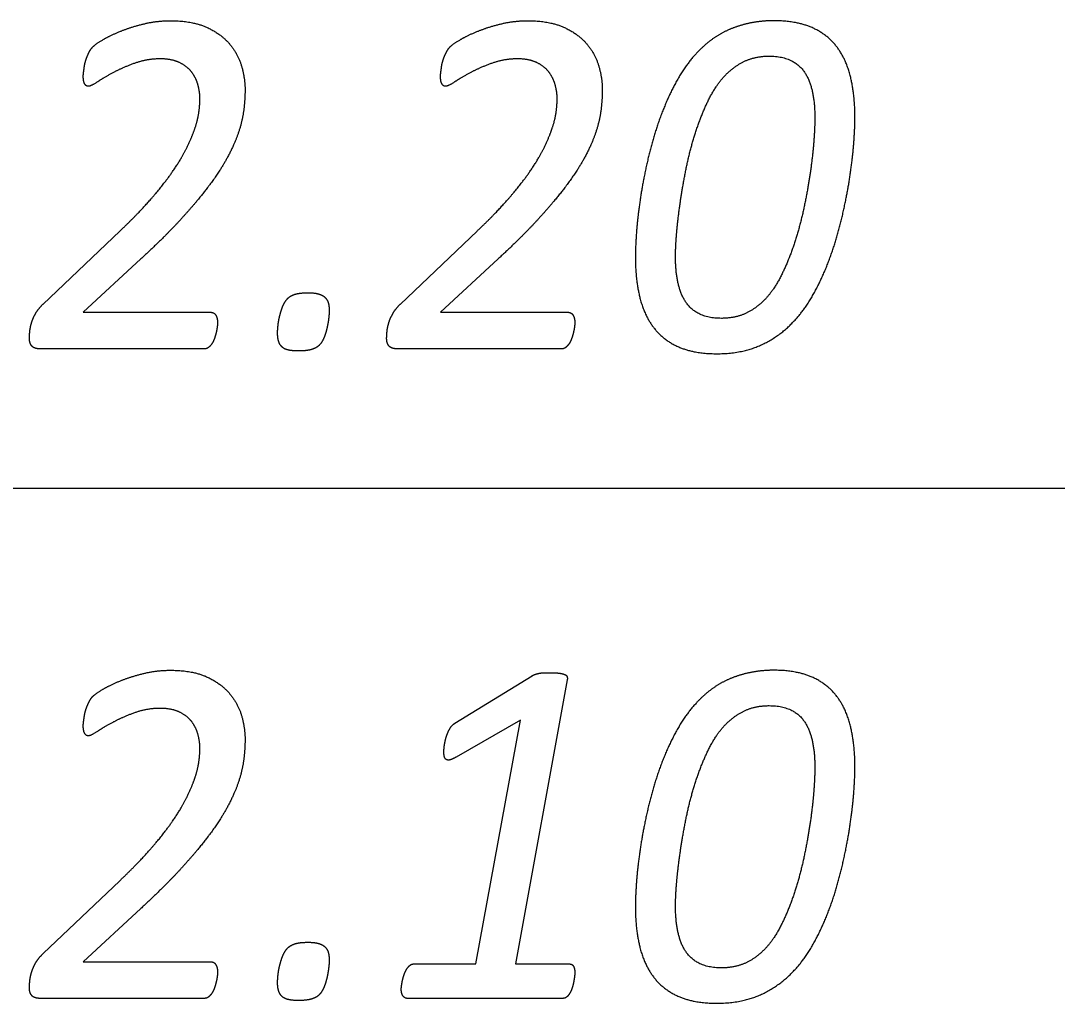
# Model space of a CAD drawing. Extents: x -14196 to 143, y -6096 to 28.
# Drawn here: x 83.4671 to 83.8662, y -5.0272 to -4.649 of the extents above; entities that cross this region are included whole.
import ezdxf

# ---------------------------------------------------------------- set-up
doc = ezdxf.new("R2010")
doc.units = 0
doc.layers.add('RS_Raster1', color=7, linetype='Continuous')
doc.layers.add('SH_Text', color=7, linetype='Continuous')

msp = doc.modelspace()

# ---------------------------------------------------------------- linework, layer by layer
at = {"layer": 'RS_Raster1'}
msp.add_line((81.09453, -4.82886), (94.54453, -4.82886), dxfattribs=at)
at = {"layer": 'SH_Text'}
for p, q in [((83.77286, -4.68654), (83.77286, -4.68654)), ((83.7883, -4.68635), (83.7883, -4.68635)), ((83.47572, -4.75804), (83.5052, -4.73)), ((83.61329, -4.75804), (83.64277, -4.73)), ((83.58584, -4.76054), (83.58584, -4.76054)), ((83.54286, -4.76517), (83.54286, -4.76517)), ((83.68043, -4.76517), (83.68043, -4.76517)), ((83.53781, -4.7753), (83.4745, -4.7753)), ((83.67538, -4.7753), (83.61207, -4.7753)), ((83.63424, -4.91942), (83.66399, -4.9011)), ((83.77286, -4.93654), (83.77286, -4.93654)), ((83.7883, -4.93635), (83.7883, -4.93635)), ((83.47572, -5.00804), (83.5052, -4.98)), ((83.58584, -5.01054), (83.58584, -5.01054)), ((83.54286, -5.01517), (83.54286, -5.01517)), ((83.68043, -5.0155), (83.68043, -5.0155)), ((83.53781, -5.0253), (83.4745, -5.0253)), ((83.67583, -5.0253), (83.61596, -5.0253))]:
    msp.add_line(p, q, dxfattribs=at)
for points in [[(83.51334, -4.74068), (83.49116, -4.76122), (83.54011, -4.76122)], [(83.65091, -4.74068), (83.62873, -4.76122), (83.67768, -4.76122)], [(83.67753, -4.90264), (83.65754, -5.01204), (83.67822, -5.01204)], [(83.61845, -5.01204), (83.64232, -5.01204), (83.65956, -4.91826), (83.63474, -4.93246)], [(83.51334, -4.99068), (83.49116, -5.01122), (83.54011, -5.01122)]]:
    msp.add_lwpolyline(points, dxfattribs=at)
for points in [[(83.51449, -4.65021), (83.51945, -4.64901), (83.52476, -4.64901)], [(83.52476, -4.64901), (83.53326, -4.64901), (83.53884, -4.65161)], [(83.65206, -4.65021), (83.65702, -4.64901), (83.66233, -4.64901)], [(83.66233, -4.64901), (83.67083, -4.64901), (83.6764, -4.65161)], [(83.74809, -4.64988), (83.74384, -4.65074), (83.74008, -4.65233)], [(83.75712, -4.64901), (83.75234, -4.64901), (83.74809, -4.64988)], [(83.77143, -4.65151), (83.76551, -4.64901), (83.75712, -4.64901)], [(83.49852, -4.65643), (83.5014, -4.65469), (83.50547, -4.65306)], [(83.50547, -4.65306), (83.50954, -4.65142), (83.51449, -4.65021)], [(83.53884, -4.65161), (83.54441, -4.6542), (83.54764, -4.65815)], [(83.63609, -4.65643), (83.63897, -4.65469), (83.64304, -4.65306)], [(83.64304, -4.65306), (83.64711, -4.65142), (83.65206, -4.65021)], [(83.6764, -4.65161), (83.68198, -4.6542), (83.68521, -4.65815)], [(83.74008, -4.65233), (83.73632, -4.65392), (83.73309, -4.65632)], [(83.7811, -4.65878), (83.77735, -4.65401), (83.77143, -4.65151)], [(83.49467, -4.65922), (83.49565, -4.65816), (83.49852, -4.65643)], [(83.63224, -4.65922), (83.63322, -4.65816), (83.63609, -4.65643)], [(83.73309, -4.65632), (83.72986, -4.65873), (83.72712, -4.66171)], [(83.49269, -4.66269), (83.49308, -4.66173), (83.49357, -4.66081)], [(83.49357, -4.66081), (83.49405, -4.6599), (83.49467, -4.65922)], [(83.54764, -4.65815), (83.55088, -4.66209), (83.55216, -4.66671)], [(83.63025, -4.66269), (83.63065, -4.66173), (83.63114, -4.66081)], [(83.63114, -4.66081), (83.63162, -4.6599), (83.63224, -4.65922)], [(83.68521, -4.65815), (83.68844, -4.66209), (83.68973, -4.66671)], [(83.72712, -4.66171), (83.7226, -4.66662), (83.71915, -4.67311)], [(83.78658, -4.67052), (83.78486, -4.66354), (83.7811, -4.65878)], [(83.49154, -4.66683), (83.49167, -4.66577), (83.49198, -4.66471)], [(83.49198, -4.66471), (83.49229, -4.66365), (83.49269, -4.66269)], [(83.51112, -4.66531), (83.50652, -4.66695), (83.50281, -4.66891)], [(83.52077, -4.66368), (83.51572, -4.66368), (83.51112, -4.66531)], [(83.52841, -4.66522), (83.52539, -4.66368), (83.52077, -4.66368)], [(83.53308, -4.66905), (83.53144, -4.66675), (83.52841, -4.66522)], [(83.6291, -4.66683), (83.62924, -4.66577), (83.62955, -4.66471)], [(83.62955, -4.66471), (83.62986, -4.66365), (83.63025, -4.66269)], [(83.64869, -4.66531), (83.64409, -4.66695), (83.64038, -4.66891)], [(83.65833, -4.66368), (83.65329, -4.66368), (83.64869, -4.66531)], [(83.66598, -4.66522), (83.66296, -4.66368), (83.65833, -4.66368)], [(83.67065, -4.66905), (83.669, -4.66675), (83.66598, -4.66522)], [(83.73806, -4.67032), (83.74161, -4.66657), (83.74581, -4.6646)], [(83.74581, -4.6646), (83.75002, -4.66263), (83.75525, -4.66263)], [(83.75525, -4.66263), (83.76445, -4.66263), (83.76866, -4.66848)], [(83.49114, -4.67049), (83.49114, -4.66972), (83.49127, -4.6688)], [(83.49127, -4.6688), (83.4914, -4.66789), (83.49154, -4.66683)], [(83.50281, -4.66891), (83.49909, -4.67088), (83.49657, -4.67256)], [(83.53539, -4.67399), (83.53473, -4.67135), (83.53308, -4.66905)], [(83.55216, -4.66671), (83.55344, -4.67133), (83.55344, -4.67546)], [(83.62871, -4.67049), (83.62871, -4.66972), (83.62884, -4.6688)], [(83.62884, -4.6688), (83.62897, -4.66789), (83.6291, -4.66683)], [(83.64038, -4.66891), (83.63666, -4.67088), (83.63414, -4.67256)], [(83.67296, -4.67399), (83.67229, -4.67135), (83.67065, -4.66905)], [(83.68973, -4.66671), (83.69101, -4.67133), (83.69101, -4.67546)], [(83.76866, -4.66848), (83.77286, -4.67434), (83.77286, -4.68654)], [(83.49167, -4.67328), (83.49114, -4.67232), (83.49114, -4.67049)], [(83.49308, -4.67425), (83.49219, -4.67425), (83.49167, -4.67328)], [(83.49657, -4.67256), (83.49405, -4.67425), (83.49308, -4.67425)], [(83.53606, -4.67892), (83.53606, -4.67662), (83.53539, -4.67399)], [(83.62923, -4.67328), (83.62871, -4.67232), (83.62871, -4.67049)], [(83.63064, -4.67425), (83.62976, -4.67425), (83.62923, -4.67328)], [(83.63414, -4.67256), (83.63162, -4.67425), (83.63064, -4.67425)], [(83.67363, -4.67892), (83.67363, -4.67662), (83.67296, -4.67399)], [(83.71915, -4.67311), (83.7157, -4.67961), (83.71309, -4.68687)], [(83.73177, -4.67984), (83.73452, -4.67416), (83.73806, -4.67032)], [(83.7883, -4.68635), (83.7883, -4.67749), (83.78658, -4.67052)], [(83.55344, -4.67546), (83.55344, -4.67941), (83.55291, -4.68354)], [(83.69101, -4.67546), (83.69101, -4.67941), (83.69048, -4.68354)], [(83.5357, -4.68397), (83.53606, -4.68114), (83.53606, -4.67892)], [(83.67327, -4.68397), (83.67363, -4.68114), (83.67363, -4.67892)], [(83.7269, -4.6921), (83.72903, -4.68551), (83.73177, -4.67984)], [(83.5342, -4.69027), (83.53535, -4.68681), (83.5357, -4.68397)], [(83.55291, -4.68354), (83.55238, -4.68768), (83.55083, -4.69225)], [(83.67177, -4.69027), (83.67292, -4.68681), (83.67327, -4.68397)], [(83.69048, -4.68354), (83.68995, -4.68768), (83.6884, -4.69225)], [(83.71309, -4.68687), (83.71048, -4.69414), (83.70871, -4.70169)], [(83.77286, -4.68654), (83.77286, -4.6899), (83.77246, -4.69529)], [(83.78782, -4.69669), (83.7883, -4.69058), (83.7883, -4.68635)], [(83.531, -4.69792), (83.53304, -4.69374), (83.5342, -4.69027)], [(83.55083, -4.69225), (83.54928, -4.69682), (83.54649, -4.70191)], [(83.66857, -4.69792), (83.67061, -4.69374), (83.67177, -4.69027)], [(83.6884, -4.69225), (83.68685, -4.69682), (83.68406, -4.70191)], [(83.72336, -4.70566), (83.72478, -4.69869), (83.7269, -4.6921)], [(83.52555, -4.70706), (83.52897, -4.7021), (83.531, -4.69792)], [(83.66312, -4.70706), (83.66653, -4.7021), (83.66857, -4.69792)], [(83.77246, -4.69529), (83.77207, -4.70067), (83.77114, -4.70712)], [(83.78623, -4.70987), (83.78733, -4.7028), (83.78782, -4.69669)], [(83.54649, -4.70191), (83.54371, -4.70701), (83.53924, -4.71293)], [(83.68406, -4.70191), (83.68127, -4.70701), (83.6768, -4.71293)], [(83.70871, -4.70169), (83.70694, -4.70925), (83.70583, -4.71632)], [(83.72101, -4.71912), (83.72194, -4.71263), (83.72336, -4.70566)], [(83.51713, -4.71773), (83.52214, -4.71201), (83.52555, -4.70706)], [(83.6547, -4.71773), (83.65971, -4.71201), (83.66312, -4.70706)], [(83.77114, -4.70712), (83.77021, -4.71356), (83.76875, -4.72053)], [(83.78335, -4.72455), (83.78512, -4.71694), (83.78623, -4.70987)], [(83.53924, -4.71293), (83.53476, -4.71884), (83.52844, -4.72572)], [(83.6768, -4.71293), (83.67233, -4.71884), (83.666, -4.72572)], [(83.5052, -4.73), (83.51212, -4.72346), (83.51713, -4.71773)], [(83.64277, -4.73), (83.64969, -4.72346), (83.6547, -4.71773)], [(83.70583, -4.71632), (83.70473, -4.72339), (83.70424, -4.7295)], [(83.71964, -4.73095), (83.72008, -4.72561), (83.72101, -4.71912)], [(83.76875, -4.72053), (83.76729, -4.7275), (83.76516, -4.73409)], [(83.52844, -4.72572), (83.52211, -4.7326), (83.51334, -4.74068)], [(83.666, -4.72572), (83.65967, -4.7326), (83.65091, -4.74068)], [(83.77902, -4.73936), (83.78158, -4.73215), (83.78335, -4.72455)], [(83.70424, -4.7295), (83.70375, -4.73561), (83.70375, -4.73984)], [(83.7192, -4.73965), (83.7192, -4.73629), (83.71964, -4.73095)], [(83.76516, -4.73409), (83.76304, -4.74068), (83.76025, -4.7464)], [(83.70375, -4.73984), (83.70375, -4.74879), (83.70552, -4.75577)], [(83.72345, -4.75771), (83.7192, -4.75185), (83.7192, -4.73965)], [(83.77296, -4.75312), (83.77645, -4.74658), (83.77902, -4.73936)], [(83.76025, -4.7464), (83.75747, -4.75212), (83.75402, -4.75587)], [(83.57254, -4.75433), (83.57435, -4.75371), (83.57771, -4.75371)], [(83.57771, -4.75371), (83.5803, -4.75371), (83.58186, -4.75419)], [(83.76496, -4.76448), (83.76947, -4.75967), (83.77296, -4.75312)], [(83.56804, -4.75876), (83.56871, -4.75717), (83.56972, -4.75606)], [(83.56972, -4.75606), (83.57074, -4.75496), (83.57254, -4.75433)], [(83.58186, -4.75419), (83.58343, -4.75467), (83.58432, -4.75558)], [(83.58432, -4.75558), (83.58521, -4.75649), (83.58553, -4.75775)], [(83.58553, -4.75775), (83.58584, -4.759), (83.58584, -4.76054)], [(83.70552, -4.75577), (83.70729, -4.76275), (83.7111, -4.76751)], [(83.73685, -4.76356), (83.72771, -4.76356), (83.72345, -4.75771)], [(83.75402, -4.75587), (83.75057, -4.75962), (83.74636, -4.76159)], [(83.4712, -4.76537), (83.47174, -4.76354), (83.4728, -4.76166)], [(83.4728, -4.76166), (83.47386, -4.75978), (83.47572, -4.75804)], [(83.54011, -4.76122), (83.54162, -4.76122), (83.54224, -4.76242)], [(83.5669, -4.76217), (83.56738, -4.76034), (83.56804, -4.75876)], [(83.58584, -4.76054), (83.58584, -4.76188), (83.58562, -4.76371)], [(83.60877, -4.76537), (83.6093, -4.76354), (83.61037, -4.76166)], [(83.61037, -4.76166), (83.61143, -4.75978), (83.61329, -4.75804)], [(83.67768, -4.76122), (83.67919, -4.76122), (83.67981, -4.76242)], [(83.74636, -4.76159), (83.74216, -4.76356), (83.73685, -4.76356)], [(83.47054, -4.76875), (83.47067, -4.7672), (83.4712, -4.76537)], [(83.54224, -4.76242), (83.54286, -4.76363), (83.54286, -4.76517)], [(83.54286, -4.76517), (83.54286, -4.76575), (83.54273, -4.76681)], [(83.56597, -4.76929), (83.56597, -4.76775), (83.56619, -4.76588)], [(83.56619, -4.76588), (83.56641, -4.764), (83.5669, -4.76217)], [(83.58562, -4.76371), (83.58539, -4.76554), (83.58495, -4.76746)], [(83.60811, -4.76875), (83.60824, -4.7672), (83.60877, -4.76537)], [(83.67981, -4.76242), (83.68043, -4.76363), (83.68043, -4.76517)], [(83.68043, -4.76517), (83.68043, -4.76575), (83.6803, -4.76681)], [(83.75236, -4.77372), (83.75974, -4.77025), (83.76496, -4.76448)], [(83.47041, -4.77125), (83.47041, -4.77029), (83.47054, -4.76875)], [(83.54233, -4.76898), (83.54207, -4.77009), (83.54167, -4.77125)], [(83.54273, -4.76681), (83.5426, -4.76787), (83.54233, -4.76898)], [(83.56632, -4.77223), (83.56597, -4.77093), (83.56597, -4.76929)], [(83.58495, -4.76746), (83.5845, -4.76939), (83.58383, -4.77102)], [(83.60797, -4.77125), (83.60797, -4.77029), (83.60811, -4.76875)], [(83.6799, -4.76898), (83.67963, -4.77009), (83.67923, -4.77125)], [(83.6803, -4.76681), (83.68016, -4.76787), (83.6799, -4.76898)], [(83.7111, -4.76751), (83.7149, -4.77227), (83.72083, -4.77473)], [(83.47063, -4.77294), (83.47041, -4.77222), (83.47041, -4.77125)], [(83.4713, -4.77419), (83.47085, -4.77366), (83.47063, -4.77294)], [(83.54069, -4.77328), (83.54012, -4.77414), (83.53941, -4.77472)], [(83.54167, -4.77125), (83.54127, -4.77241), (83.54069, -4.77328)], [(83.56756, -4.77444), (83.56667, -4.77352), (83.56632, -4.77223)], [(83.5821, -4.77381), (83.58103, -4.77497), (83.57907, -4.77555)], [(83.58383, -4.77102), (83.58317, -4.77266), (83.5821, -4.77381)], [(83.6082, -4.77294), (83.60797, -4.77222), (83.60797, -4.77125)], [(83.60886, -4.77419), (83.60842, -4.77366), (83.6082, -4.77294)], [(83.67826, -4.77328), (83.67768, -4.77414), (83.67698, -4.77472)], [(83.67923, -4.77125), (83.67884, -4.77241), (83.67826, -4.77328)], [(83.73507, -4.77718), (83.74498, -4.77718), (83.75236, -4.77372)], [(83.47254, -4.77501), (83.47174, -4.77472), (83.4713, -4.77419)], [(83.4745, -4.7753), (83.47334, -4.7753), (83.47254, -4.77501)], [(83.53941, -4.77472), (83.5387, -4.7753), (83.53781, -4.7753)], [(83.57002, -4.77574), (83.56844, -4.77535), (83.56756, -4.77444)], [(83.57408, -4.77612), (83.57161, -4.77612), (83.57002, -4.77574)], [(83.57907, -4.77555), (83.57711, -4.77612), (83.57408, -4.77612)], [(83.61011, -4.77501), (83.60931, -4.77472), (83.60886, -4.77419)], [(83.61207, -4.7753), (83.61091, -4.7753), (83.61011, -4.77501)], [(83.67698, -4.77472), (83.67627, -4.7753), (83.67538, -4.7753)], [(83.72083, -4.77473), (83.72676, -4.77718), (83.73507, -4.77718)], [(83.50547, -4.90306), (83.50954, -4.90142), (83.51449, -4.90021)], [(83.51449, -4.90021), (83.51945, -4.89901), (83.52476, -4.89901)], [(83.52476, -4.89901), (83.53326, -4.89901), (83.53884, -4.90161)], [(83.66399, -4.9011), (83.66443, -4.90081), (83.66501, -4.90062)], [(83.66501, -4.90062), (83.66559, -4.90043), (83.66638, -4.90024)], [(83.66638, -4.90024), (83.66718, -4.90004), (83.66829, -4.9)], [(83.66829, -4.9), (83.6694, -4.89995), (83.67091, -4.89995)], [(83.67091, -4.89995), (83.67312, -4.89995), (83.67449, -4.90014)], [(83.67449, -4.90014), (83.67586, -4.90033), (83.67661, -4.90067)], [(83.67661, -4.90067), (83.67736, -4.90101), (83.67749, -4.90154)], [(83.67749, -4.90154), (83.67762, -4.90207), (83.67753, -4.90264)], [(83.74809, -4.89988), (83.74384, -4.90074), (83.74008, -4.90233)], [(83.75712, -4.89901), (83.75234, -4.89901), (83.74809, -4.89988)], [(83.77143, -4.90151), (83.76551, -4.89901), (83.75712, -4.89901)], [(83.7811, -4.90878), (83.77735, -4.90401), (83.77143, -4.90151)], [(83.49852, -4.90643), (83.5014, -4.90469), (83.50547, -4.90306)], [(83.53884, -4.90161), (83.54441, -4.9042), (83.54764, -4.90815)], [(83.74008, -4.90233), (83.73632, -4.90392), (83.73309, -4.90632)], [(83.49357, -4.91081), (83.49405, -4.9099), (83.49467, -4.90922)], [(83.49467, -4.90922), (83.49565, -4.90816), (83.49852, -4.90643)], [(83.54764, -4.90815), (83.55088, -4.91209), (83.55216, -4.91671)], [(83.73309, -4.90632), (83.72986, -4.90873), (83.72712, -4.91171)], [(83.78658, -4.92052), (83.78486, -4.91354), (83.7811, -4.90878)], [(83.49198, -4.91471), (83.49229, -4.91365), (83.49269, -4.91269)], [(83.49269, -4.91269), (83.49308, -4.91173), (83.49357, -4.91081)], [(83.72712, -4.91171), (83.7226, -4.91662), (83.71915, -4.92311)], [(83.74581, -4.9146), (83.75002, -4.91263), (83.75525, -4.91263)], [(83.75525, -4.91263), (83.76445, -4.91263), (83.76866, -4.91848)], [(83.49127, -4.9188), (83.4914, -4.91789), (83.49154, -4.91683)], [(83.49154, -4.91683), (83.49167, -4.91577), (83.49198, -4.91471)], [(83.51112, -4.91531), (83.50652, -4.91695), (83.50281, -4.91891)], [(83.52077, -4.91368), (83.51572, -4.91368), (83.51112, -4.91531)], [(83.52841, -4.91522), (83.52539, -4.91368), (83.52077, -4.91368)], [(83.53308, -4.91905), (83.53144, -4.91675), (83.52841, -4.91522)], [(83.55216, -4.91671), (83.55344, -4.92133), (83.55344, -4.92546)], [(83.73806, -4.92032), (83.74161, -4.91657), (83.74581, -4.9146)], [(83.49114, -4.92049), (83.49114, -4.91972), (83.49127, -4.9188)], [(83.49167, -4.92328), (83.49114, -4.92232), (83.49114, -4.92049)], [(83.50281, -4.91891), (83.49909, -4.92088), (83.49657, -4.92256)], [(83.53539, -4.92399), (83.53473, -4.92135), (83.53308, -4.91905)], [(83.63221, -4.92162), (83.633, -4.92018), (83.63424, -4.91942)], [(83.73177, -4.92984), (83.73452, -4.92416), (83.73806, -4.92032)], [(83.76866, -4.91848), (83.77286, -4.92434), (83.77286, -4.93654)], [(83.7883, -4.93635), (83.7883, -4.92749), (83.78658, -4.92052)], [(83.49308, -4.92425), (83.49219, -4.92425), (83.49167, -4.92328)], [(83.49657, -4.92256), (83.49405, -4.92425), (83.49308, -4.92425)], [(83.53606, -4.92892), (83.53606, -4.92662), (83.53539, -4.92399)], [(83.55344, -4.92546), (83.55344, -4.92941), (83.55291, -4.93354)], [(83.63022, -4.92781), (83.63044, -4.92623), (83.63093, -4.92465)], [(83.63093, -4.92465), (83.63141, -4.92306), (83.63221, -4.92162)], [(83.71915, -4.92311), (83.7157, -4.92961), (83.71309, -4.93687)], [(83.5357, -4.93397), (83.53606, -4.93114), (83.53606, -4.92892)], [(83.63, -4.93045), (83.63, -4.92939), (83.63022, -4.92781)], [(83.63022, -4.93237), (83.63, -4.9316), (83.63, -4.93045)], [(83.63101, -4.93342), (83.63044, -4.93313), (83.63022, -4.93237)], [(83.63246, -4.93347), (83.63158, -4.93371), (83.63101, -4.93342)], [(83.63474, -4.93246), (83.63334, -4.93323), (83.63246, -4.93347)], [(83.7269, -4.9421), (83.72903, -4.93551), (83.73177, -4.92984)], [(83.5342, -4.94027), (83.53535, -4.93681), (83.5357, -4.93397)], [(83.55291, -4.93354), (83.55238, -4.93768), (83.55083, -4.94225)], [(83.71309, -4.93687), (83.71048, -4.94414), (83.70871, -4.95169)], [(83.77286, -4.93654), (83.77286, -4.9399), (83.77246, -4.94529)], [(83.78782, -4.94669), (83.7883, -4.94058), (83.7883, -4.93635)], [(83.531, -4.94792), (83.53304, -4.94374), (83.5342, -4.94027)], [(83.55083, -4.94225), (83.54928, -4.94682), (83.54649, -4.95191)], [(83.72336, -4.95566), (83.72478, -4.94869), (83.7269, -4.9421)], [(83.77246, -4.94529), (83.77207, -4.95067), (83.77114, -4.95712)], [(83.52555, -4.95706), (83.52897, -4.9521), (83.531, -4.94792)], [(83.78623, -4.95987), (83.78733, -4.9528), (83.78782, -4.94669)], [(83.54649, -4.95191), (83.54371, -4.95701), (83.53924, -4.96293)], [(83.70871, -4.95169), (83.70694, -4.95925), (83.70583, -4.96632)], [(83.51713, -4.96773), (83.52214, -4.96201), (83.52555, -4.95706)], [(83.72101, -4.96912), (83.72194, -4.96263), (83.72336, -4.95566)], [(83.77114, -4.95712), (83.77021, -4.96356), (83.76875, -4.97053)], [(83.78335, -4.97455), (83.78512, -4.96694), (83.78623, -4.95987)], [(83.53924, -4.96293), (83.53476, -4.96884), (83.52844, -4.97572)], [(83.5052, -4.98), (83.51212, -4.97346), (83.51713, -4.96773)], [(83.70583, -4.96632), (83.70473, -4.97339), (83.70424, -4.9795)], [(83.71964, -4.98095), (83.72008, -4.97561), (83.72101, -4.96912)], [(83.76875, -4.97053), (83.76729, -4.9775), (83.76516, -4.98409)], [(83.52844, -4.97572), (83.52211, -4.9826), (83.51334, -4.99068)], [(83.77902, -4.98936), (83.78158, -4.98215), (83.78335, -4.97455)], [(83.70424, -4.9795), (83.70375, -4.98561), (83.70375, -4.98984)], [(83.7192, -4.98965), (83.7192, -4.98629), (83.71964, -4.98095)], [(83.76516, -4.98409), (83.76304, -4.99068), (83.76025, -4.9964)], [(83.77296, -5.00312), (83.77645, -4.99658), (83.77902, -4.98936)], [(83.70375, -4.98984), (83.70375, -4.99879), (83.70552, -5.00577)], [(83.72345, -5.00771), (83.7192, -5.00185), (83.7192, -4.98965)], [(83.76025, -4.9964), (83.75747, -5.00212), (83.75402, -5.00587)], [(83.56972, -5.00606), (83.57074, -5.00496), (83.57254, -5.00433)], [(83.57254, -5.00433), (83.57435, -5.00371), (83.57771, -5.00371)], [(83.57771, -5.00371), (83.5803, -5.00371), (83.58186, -5.00419)], [(83.58186, -5.00419), (83.58343, -5.00467), (83.58432, -5.00558)], [(83.76496, -5.01448), (83.76947, -5.00967), (83.77296, -5.00312)], [(83.4728, -5.01166), (83.47386, -5.00978), (83.47572, -5.00804)], [(83.5669, -5.01217), (83.56738, -5.01034), (83.56804, -5.00876)], [(83.56804, -5.00876), (83.56871, -5.00717), (83.56972, -5.00606)], [(83.58432, -5.00558), (83.58521, -5.00649), (83.58553, -5.00775)], [(83.58553, -5.00775), (83.58584, -5.009), (83.58584, -5.01054)], [(83.70552, -5.00577), (83.70729, -5.01275), (83.7111, -5.01751)], [(83.73685, -5.01356), (83.72771, -5.01356), (83.72345, -5.00771)], [(83.75402, -5.00587), (83.75057, -5.00962), (83.74636, -5.01159)], [(83.4712, -5.01537), (83.47174, -5.01354), (83.4728, -5.01166)], [(83.54011, -5.01122), (83.54162, -5.01122), (83.54224, -5.01242)], [(83.54224, -5.01242), (83.54286, -5.01363), (83.54286, -5.01517)], [(83.56619, -5.01588), (83.56641, -5.014), (83.5669, -5.01217)], [(83.58584, -5.01054), (83.58584, -5.01188), (83.58562, -5.01371)], [(83.61562, -5.01415), (83.61615, -5.01329), (83.61686, -5.01266)], [(83.61686, -5.01266), (83.61757, -5.01204), (83.61845, -5.01204)], [(83.67822, -5.01204), (83.67946, -5.01204), (83.67994, -5.01295)], [(83.67994, -5.01295), (83.68043, -5.01387), (83.68043, -5.0155)], [(83.74636, -5.01159), (83.74216, -5.01356), (83.73685, -5.01356)], [(83.47054, -5.01875), (83.47067, -5.0172), (83.4712, -5.01537)], [(83.54273, -5.01681), (83.5426, -5.01787), (83.54233, -5.01898)], [(83.54286, -5.01517), (83.54286, -5.01575), (83.54273, -5.01681)], [(83.56597, -5.01929), (83.56597, -5.01775), (83.56619, -5.01588)], [(83.58562, -5.01371), (83.58539, -5.01554), (83.58495, -5.01746)], [(83.61408, -5.01838), (83.6143, -5.01732), (83.61469, -5.01617)], [(83.61469, -5.01617), (83.61509, -5.01502), (83.61562, -5.01415)], [(83.6803, -5.01708), (83.68016, -5.01809), (83.67994, -5.0192)], [(83.68043, -5.0155), (83.68043, -5.01608), (83.6803, -5.01708)], [(83.75236, -5.02372), (83.75974, -5.02025), (83.76496, -5.01448)], [(83.47041, -5.02125), (83.47041, -5.02029), (83.47054, -5.01875)], [(83.47063, -5.02294), (83.47041, -5.02222), (83.47041, -5.02125)], [(83.54167, -5.02125), (83.54127, -5.02241), (83.54069, -5.02328)], [(83.54233, -5.01898), (83.54207, -5.02009), (83.54167, -5.02125)], [(83.56632, -5.02223), (83.56597, -5.02093), (83.56597, -5.01929)], [(83.58383, -5.02102), (83.58317, -5.02266), (83.5821, -5.02381)], [(83.58495, -5.01746), (83.5845, -5.01939), (83.58383, -5.02102)], [(83.61359, -5.02175), (83.61359, -5.02127), (83.61372, -5.02035)], [(83.61372, -5.02035), (83.61385, -5.01944), (83.61408, -5.01838)], [(83.67994, -5.0192), (83.67972, -5.0203), (83.67937, -5.02136)], [(83.7111, -5.01751), (83.7149, -5.02227), (83.72083, -5.02473)], [(83.4713, -5.02419), (83.47085, -5.02366), (83.47063, -5.02294)], [(83.47254, -5.02501), (83.47174, -5.02472), (83.4713, -5.02419)], [(83.4745, -5.0253), (83.47334, -5.0253), (83.47254, -5.02501)], [(83.53941, -5.02472), (83.5387, -5.0253), (83.53781, -5.0253)], [(83.54069, -5.02328), (83.54012, -5.02414), (83.53941, -5.02472)], [(83.56756, -5.02444), (83.56667, -5.02352), (83.56632, -5.02223)], [(83.57002, -5.02574), (83.56844, -5.02535), (83.56756, -5.02444)], [(83.5821, -5.02381), (83.58103, -5.02497), (83.57907, -5.02555)], [(83.61425, -5.02434), (83.61359, -5.02338), (83.61359, -5.02175)], [(83.61596, -5.0253), (83.61491, -5.0253), (83.61425, -5.02434)], [(83.67729, -5.02477), (83.67663, -5.0253), (83.67583, -5.0253)], [(83.67848, -5.02333), (83.67795, -5.02425), (83.67729, -5.02477)], [(83.67937, -5.02136), (83.67901, -5.02242), (83.67848, -5.02333)], [(83.72083, -5.02473), (83.72676, -5.02718), (83.73507, -5.02718)], [(83.73507, -5.02718), (83.74498, -5.02718), (83.75236, -5.02372)], [(83.57408, -5.02612), (83.57161, -5.02612), (83.57002, -5.02574)], [(83.57907, -5.02555), (83.57711, -5.02612), (83.57408, -5.02612)]]:
    msp.add_open_spline(points, degree=2, dxfattribs=at)

doc.saveas('drawing.dxf')
